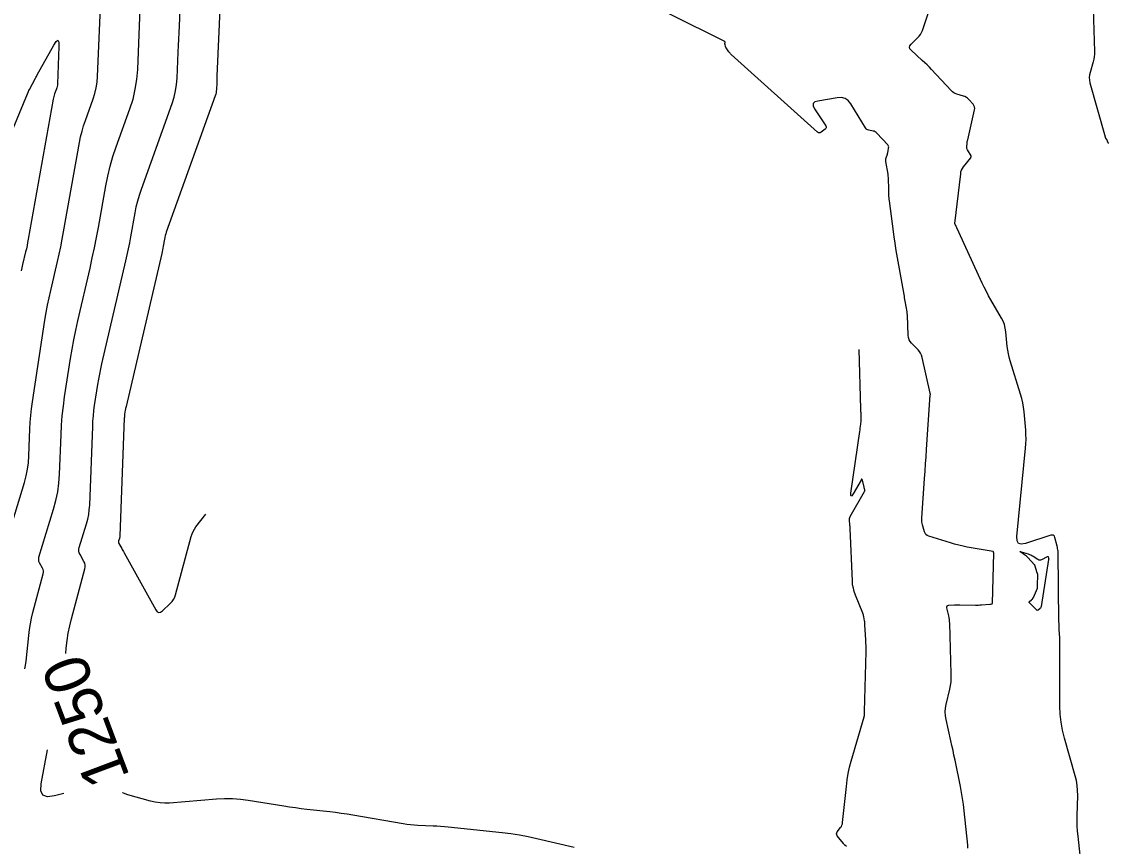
# Model space of a CAD drawing. Extents: x 658976 to 668721, y 639543 to 647196.
# Drawn here: x 662752.2 to 662896.7, y 643401.7 to 643511.3 of the extents above; entities that cross this region are included whole.
import ezdxf

# ---------------------------------------------------------------- set-up
doc = ezdxf.new("R2010")
doc.units = 0
for name, color, linetype in [('Ex_Contour Labels', 7, 'Continuous'), ('Ex_Major Contours', 7, 'Continuous'), ('Ex_Minor Contours', 7, 'Continuous')]:
    doc.layers.add(name, color=color, linetype=linetype)

msp = doc.modelspace()

# ---------------------------------------------------------------- linework, layer by layer
at = {"layer": 'Ex_Major Contours'}
for points in [[(662758.05, 643427.32), (662758.12, 643428.05), (662758.24, 643429.03), (662758.4, 643430.01), (662758.6, 643430.98), (662758.83, 643431.94), (662760.6, 643438.58), (662760.65, 643438.83), (662760.64, 643439.08), (662760.58, 643439.32), (662760.48, 643439.55), (662759.97, 643440.47), (662759.86, 643440.7), (662759.81, 643440.94), (662759.81, 643441.18), (662759.86, 643441.43), (662760.82, 643444.57), (662760.98, 643445.18), (662761.11, 643445.8), (662761.19, 643446.42), (662761.24, 643447.05), (662761.64, 643457.5), (662761.67, 643458.2), (662761.73, 643458.9), (662761.81, 643459.6), (662761.9, 643460.3), (662762.33, 643463.08), (662762.44, 643463.77), (662762.57, 643464.46), (662762.71, 643465.15), (662762.86, 643465.84), (662766.05, 643479.52), (662766.23, 643480.31), (662766.4, 643481.11), (662766.56, 643481.9), (662766.7, 643482.7), (662767.27, 643485.9), (662767.43, 643486.69), (662767.63, 643487.48), (662767.85, 643488.25), (662768.11, 643489.02), (662772.2, 643500.43), (662772.46, 643501.25), (662772.66, 643502.09), (662772.79, 643502.93), (662772.86, 643503.79), (662773.01, 643507.25), (662773.05, 643508.12), (662773.08, 643508.98), (662773.12, 643509.85), (662773.16, 643510.71), (662773.41, 643516.32)], [(662757.82, 643408.73), (662756.55, 643408.39), (662755.62, 643408.27), (662755.02, 643408.5), (662754.74, 643409.08), (662754.79, 643410.02), (662755.65, 643414.51)], [(662825.65, 643401.52), (662820.67, 643402.71), (662819.53, 643402.96), (662818.39, 643403.17), (662817.25, 643403.35), (662816.09, 643403.49), (662808.89, 643404.25), (662808.39, 643404.29), (662807.89, 643404.33), (662807.39, 643404.37), (662806.89, 643404.39), (662804.88, 643404.46), (662804.38, 643404.49), (662803.89, 643404.54), (662803.39, 643404.6), (662802.9, 643404.67), (662796.21, 643405.83), (662795.45, 643405.95), (662794.69, 643406.06), (662793.93, 643406.17), (662793.16, 643406.26), (662790.1, 643406.6), (662789.34, 643406.69), (662788.58, 643406.79), (662787.82, 643406.9), (662787.06, 643407.02), (662782.32, 643407.79), (662781.27, 643407.93), (662780.22, 643408), (662779.18, 643408.01), (662778.12, 643407.96), (662771.87, 643407.45), (662771.23, 643407.43), (662770.59, 643407.46), (662769.96, 643407.55), (662769.34, 643407.7), (662766.3, 643408.55), (662765.96, 643408.66), (662765.63, 643408.79), (662765.61, 643408.8)]]:
    msp.add_lwpolyline(points, dxfattribs=at)
at = {"layer": 'Ex_Minor Contours'}
for points in [[(662749.14, 643438.83), (662752.56, 643450.06), (662752.8, 643450.93), (662752.97, 643451.8), (662753.09, 643452.68), (662753.16, 643453.58), (662753.29, 643457.17), (662753.34, 643458.07), (662753.41, 643458.96), (662753.51, 643459.86), (662753.63, 643460.75), (662755.3, 643471.64), (662755.46, 643472.63), (662755.64, 643473.61), (662755.84, 643474.58), (662756.06, 643475.56), (662756.96, 643479.44), (662757.18, 643480.41), (662757.39, 643481.39), (662757.59, 643482.37), (662757.77, 643483.35), (662759.89, 643495.24), (662760.04, 643495.98), (662760.22, 643496.72), (662760.43, 643497.45), (662760.68, 643498.17), (662761.71, 643501.04), (662761.93, 643501.76), (662762.11, 643502.49), (662762.22, 643503.24), (662762.28, 643503.99), (662762.94, 643519.35)], [(662878, 643401.47), (662877.97, 643401.86), (662877.49, 643406.42), (662877.39, 643407.23), (662877.28, 643408.03), (662877.14, 643408.84), (662876.99, 643409.64), (662876.28, 643413.15), (662876.14, 643413.79), (662876.01, 643414.43), (662875.87, 643415.08), (662875.73, 643415.71), (662875.09, 643418.54), (662875.01, 643419.05), (662874.98, 643419.55), (662875.02, 643420.05), (662875.1, 643420.55), (662875.58, 643422.56), (662875.68, 643423.07), (662875.75, 643423.57), (662875.78, 643424.08), (662875.78, 643424.6), (662875.58, 643431.35), (662875.56, 643431.59), (662875.54, 643431.83), (662875.5, 643432.07), (662875.45, 643432.31), (662875.19, 643433.38), (662875.18, 643433.54), (662875.22, 643433.65), (662875.31, 643433.72), (662875.47, 643433.75), (662876.19, 643433.77), (662876.37, 643433.77), (662876.55, 643433.78), (662876.73, 643433.78), (662876.91, 643433.78), (662879, 643433.76), (662879.19, 643433.76), (662879.39, 643433.76), (662879.59, 643433.77), (662879.79, 643433.78), (662880.9, 643433.87), (662880.94, 643433.87), (662880.98, 643433.88), (662881.02, 643433.88), (662881.05, 643433.89), (662881.2, 643433.94), (662881.23, 643433.95), (662881.26, 643433.97), (662881.27, 643434), (662881.28, 643434.03), (662881.42, 643440.67), (662881.42, 643440.69), (662881.42, 643440.71), (662881.41, 643440.73), (662881.41, 643440.75), (662881.38, 643440.83), (662881.38, 643440.84), (662881.37, 643440.86), (662881.35, 643440.87), (662881.33, 643440.87), (662877.91, 643441.47), (662877.34, 643441.58), (662876.78, 643441.7), (662876.22, 643441.85), (662875.66, 643442.01), (662872.79, 643442.91), (662872.58, 643443), (662872.42, 643443.13), (662872.3, 643443.3), (662872.22, 643443.5), (662871.96, 643444.4), (662871.91, 643444.62), (662871.88, 643444.85), (662871.86, 643445.08), (662871.87, 643445.31), (662872.23, 643450.6), (662872.3, 643451.56), (662872.36, 643452.52), (662872.43, 643453.48), (662872.49, 643454.44), (662872.93, 643461.02), (662872.93, 643461.05), (662872.93, 643461.08), (662872.94, 643461.11), (662872.94, 643461.14), (662872.95, 643461.27), (662872.95, 643461.3), (662872.95, 643461.33), (662872.96, 643461.36), (662872.96, 643461.39), (662872.99, 643461.67), (662873, 643461.73), (662873, 643461.79), (662872.99, 643461.84), (662872.98, 643461.9), (662871.91, 643466.68), (662871.83, 643466.96), (662871.71, 643467.23), (662871.55, 643467.47), (662871.36, 643467.7), (662870.5, 643468.56), (662870.31, 643468.79), (662870.18, 643469.03), (662870.09, 643469.3), (662870.05, 643469.6), (662869.94, 643472.27), (662869.93, 643472.51), (662869.91, 643472.74), (662869.88, 643472.97), (662869.84, 643473.2), (662869.67, 643474.13), (662869.62, 643474.36), (662869.58, 643474.59), (662869.54, 643474.82), (662869.5, 643475.05), (662868.55, 643480.4), (662868.43, 643481.15), (662868.31, 643481.9), (662868.2, 643482.65), (662868.09, 643483.4), (662867.55, 643487.49), (662867.52, 643487.7), (662867.51, 643487.9), (662867.49, 643488.1), (662867.49, 643488.3), (662867.47, 643489.21), (662867.46, 643489.37), (662867.46, 643489.52), (662867.46, 643489.67), (662867.45, 643489.82), (662867.43, 643490.43), (662867.43, 643490.59), (662867.41, 643490.74), (662867.4, 643490.89), (662867.37, 643491.04), (662867.09, 643492.73), (662867.08, 643492.85), (662867.08, 643492.96), (662867.09, 643493.08), (662867.13, 643493.19), (662867.28, 643493.67), (662867.31, 643493.78), (662867.34, 643493.89), (662867.36, 643493.99), (662867.38, 643494.1), (662867.45, 643494.53), (662867.46, 643494.64), (662867.44, 643494.74), (662867.4, 643494.83), (662867.33, 643494.91), (662865.88, 643496.48), (662865.78, 643496.58), (662865.66, 643496.66), (662865.54, 643496.72), (662865.4, 643496.76), (662864.83, 643496.87), (662864.69, 643496.92), (662864.57, 643496.98), (662864.47, 643497.07), (662864.39, 643497.18), (662862.43, 643500.36), (662862.08, 643500.8), (662861.66, 643501.08), (662861.17, 643501.21), (662860.61, 643501.18), (662858.05, 643500.75), (662857.64, 643500.62), (662857.44, 643500.4), (662857.42, 643500.11), (662857.6, 643499.72), (662859.1, 643497.45), (662859.16, 643497.32), (662859.17, 643497.2), (662859.12, 643497.09), (662859.02, 643496.99), (662858.49, 643496.6), (662858.36, 643496.53), (662858.23, 643496.51), (662858.11, 643496.54), (662857.99, 643496.63), (662846.54, 643506.92), (662846.45, 643507), (662846.37, 643507.09), (662846.29, 643507.19), (662846.21, 643507.29), (662845.85, 643507.8), (662845.82, 643507.85), (662845.8, 643507.9), (662845.78, 643507.95), (662845.76, 643508.01), (662845.7, 643508.27), (662845.69, 643508.31), (662845.69, 643508.34), (662845.69, 643508.37), (662845.69, 643508.41), (662845.71, 643508.54), (662845.71, 643508.57), (662845.7, 643508.6), (662845.69, 643508.62), (662845.66, 643508.64), (662831.32, 643515.82)], [(662893.12, 643398.45), (662892.63, 643403.06), (662892.57, 643403.73), (662892.53, 643404.4), (662892.51, 643405.08), (662892.52, 643405.75), (662892.59, 643408.44), (662892.58, 643409.11), (662892.53, 643409.78), (662892.42, 643410.43), (662892.26, 643411.08), (662890.83, 643416.07), (662890.56, 643417.12), (662890.38, 643418.18), (662890.26, 643419.26), (662890.22, 643420.34), (662890.21, 643428.92), (662890.21, 643429.14), (662890.2, 643429.36), (662890.19, 643429.58), (662890.18, 643429.79), (662890.13, 643430.66), (662890.12, 643430.88), (662890.11, 643431.09), (662890.11, 643431.31), (662890.1, 643431.53), (662889.98, 643440.78), (662889.98, 643440.85), (662889.97, 643440.91), (662889.97, 643440.98), (662889.96, 643441.05), (662889.91, 643441.32), (662889.9, 643441.39), (662889.88, 643441.45), (662889.87, 643441.52), (662889.85, 643441.59), (662889.56, 643442.74), (662889.49, 643442.92), (662889.37, 643443.03), (662889.22, 643443.07), (662889.03, 643443.03), (662885.63, 643441.93), (662885.09, 643441.83), (662884.71, 643441.95), (662884.52, 643442.29), (662884.49, 643442.85), (662885.66, 643454.6), (662885.71, 643455.2), (662885.72, 643455.81), (662885.71, 643456.41), (662885.67, 643457.02), (662885.45, 643459.43), (662885.38, 643460.04), (662885.28, 643460.63), (662885.15, 643461.22), (662884.98, 643461.8), (662883.61, 643466.22), (662883.48, 643466.69), (662883.37, 643467.17), (662883.28, 643467.65), (662883.22, 643468.14), (662883.03, 643470.09), (662882.96, 643470.56), (662882.84, 643471.03), (662882.67, 643471.48), (662882.45, 643471.91), (662881.05, 643474.33), (662880.75, 643474.87), (662880.45, 643475.43), (662880.17, 643475.99), (662879.9, 643476.56), (662876.28, 643484.38), (662876.28, 643484.39), (662876.28, 643484.39), (662876.28, 643484.4), (662876.28, 643484.41), (662876.27, 643484.43), (662876.27, 643484.44), (662876.27, 643484.44), (662876.27, 643484.45), (662876.27, 643484.46), (662877.03, 643491.08), (662877.07, 643491.34), (662877.16, 643491.58), (662877.27, 643491.8), (662877.42, 643492.02), (662878.37, 643493.21), (662878.38, 643493.23), (662878.4, 643493.25), (662878.4, 643493.27), (662878.41, 643493.3), (662878.43, 643493.39), (662878.43, 643493.41), (662878.43, 643493.44), (662878.42, 643493.46), (662878.41, 643493.48), (662877.93, 643494.25), (662877.88, 643494.35), (662877.85, 643494.45), (662877.83, 643494.56), (662877.83, 643494.68), (662877.88, 643495.14), (662877.89, 643495.26), (662877.91, 643495.37), (662877.93, 643495.48), (662877.96, 643495.6), (662878.87, 643499.56), (662878.89, 643499.77), (662878.87, 643499.96), (662878.8, 643500.14), (662878.68, 643500.31), (662878.11, 643500.96), (662877.95, 643501.11), (662877.79, 643501.23), (662877.6, 643501.33), (662877.4, 643501.4), (662876.52, 643501.67), (662876.31, 643501.75), (662876.11, 643501.85), (662875.94, 643501.98), (662875.77, 643502.13), (662873.17, 643504.92), (662872.87, 643505.23), (662872.57, 643505.54), (662872.25, 643505.84), (662871.93, 643506.14), (662870.44, 643507.49), (662870.27, 643507.69), (662870.21, 643507.9), (662870.26, 643508.1), (662870.43, 643508.31), (662871.31, 643509.14), (662871.51, 643509.36), (662871.69, 643509.6), (662871.83, 643509.85), (662871.94, 643510.13), (662873.56, 643514.97)], [(662752.63, 643425.28), (662752.73, 643425.73), (662752.81, 643426.32), (662753.15, 643429.73), (662753.24, 643430.5), (662753.36, 643431.26), (662753.52, 643432.01), (662753.7, 643432.76), (662755.07, 643437.92), (662755.11, 643438.11), (662755.1, 643438.3), (662755.06, 643438.49), (662754.98, 643438.67), (662754.58, 643439.38), (662754.5, 643439.56), (662754.46, 643439.75), (662754.46, 643439.94), (662754.5, 643440.13), (662756.45, 643446.52), (662756.76, 643447.66), (662756.99, 643448.81), (662757.15, 643449.97), (662757.23, 643451.14), (662757.43, 643456.4), (662757.5, 643457.67), (662757.6, 643458.93), (662757.74, 643460.19), (662757.91, 643461.45), (662758.69, 643466.52), (662758.89, 643467.78), (662759.12, 643469.03), (662759.38, 643470.28), (662759.65, 643471.53), (662761.29, 643478.55), (662761.59, 643479.9), (662761.88, 643481.25), (662762.15, 643482.6), (662762.4, 643483.96), (662763.39, 643489.46), (662763.65, 643490.78), (662763.97, 643492.09), (662764.34, 643493.38), (662764.77, 643494.65), (662766.59, 643499.73), (662767, 643501.01), (662767.3, 643502.31), (662767.51, 643503.62), (662767.62, 643504.96), (662767.96, 643513.05)], [(662778.6, 643513.93), (662778.16, 643504.03), (662778.16, 643503.81), (662778.15, 643503.6), (662778.14, 643503.38), (662778.13, 643503.16), (662778.09, 643502.29), (662778.07, 643502.08), (662778.04, 643501.86), (662777.99, 643501.65), (662777.92, 643501.45), (662771.42, 643483.33), (662771.35, 643483.1), (662771.28, 643482.87), (662771.22, 643482.63), (662771.17, 643482.4), (662771, 643481.44), (662770.96, 643481.2), (662770.91, 643480.96), (662770.86, 643480.72), (662770.81, 643480.49), (662766.07, 643460.15), (662766.04, 643460.02), (662766.01, 643459.89), (662765.99, 643459.77), (662765.97, 643459.64), (662765.89, 643459.13), (662765.87, 643459), (662765.86, 643458.88), (662765.85, 643458.75), (662765.84, 643458.62), (662765.25, 643442.96), (662765.24, 643442.87), (662765.23, 643442.78), (662765.21, 643442.7), (662765.19, 643442.62), (662765.09, 643442.28), (662765.07, 643442.2), (662765.07, 643442.12), (662765.09, 643442.04), (662765.12, 643441.96), (662765.5, 643441.28), (662765.58, 643441.14), (662765.66, 643441), (662765.74, 643440.86), (662765.82, 643440.72), (662770.03, 643433.13), (662770.22, 643432.88), (662770.42, 643432.78), (662770.65, 643432.81), (662770.91, 643432.99), (662771.96, 643433.96), (662772.2, 643434.22), (662772.4, 643434.5), (662772.56, 643434.81), (662772.67, 643435.14), (662774.75, 643442.87), (662774.86, 643443.21), (662775, 643443.54), (662775.17, 643443.84), (662775.37, 643444.14), (662776.67, 643445.85)], [(662894.63, 643512.98), (662894.82, 643507.35), (662894.82, 643506.99), (662894.79, 643506.64), (662894.73, 643506.29), (662894.64, 643505.94), (662894.23, 643504.56), (662894.15, 643504.22), (662894.12, 643503.87), (662894.14, 643503.53), (662894.21, 643503.18), (662896.22, 643495.97), (662896.23, 643495.92), (662896.25, 643495.88), (662896.28, 643495.83), (662896.3, 643495.79), (662896.42, 643495.62), (662896.44, 643495.58), (662896.47, 643495.53), (662896.49, 643495.49), (662896.52, 643495.44), (662896.61, 643495.24), (662896.63, 643495.19), (662896.65, 643495.14), (662896.66, 643495.09)], [(662746.15, 643485.33), (662752.97, 643501.69), (662753.03, 643501.84), (662753.1, 643501.99), (662753.17, 643502.13), (662753.24, 643502.28), (662754.03, 643503.79), (662754.09, 643503.89), (662754.15, 643504), (662754.21, 643504.11), (662754.26, 643504.22), (662756.46, 643508.18), (662756.79, 643508.68), (662757.02, 643508.82), (662757.14, 643508.59), (662757.16, 643507.98), (662756.95, 643503.03), (662756.94, 643502.85), (662756.91, 643502.68), (662756.87, 643502.51), (662756.82, 643502.35), (662756.58, 643501.69), (662756.52, 643501.52), (662756.48, 643501.35), (662756.43, 643501.18), (662756.4, 643501.01), (662753.07, 643482.37), (662752.99, 643481.95), (662752.91, 643481.53), (662752.82, 643481.11), (662752.72, 643480.69), (662752.33, 643479.02), (662752.24, 643478.6), (662752.15, 643478.18)], [(662861.84, 643401.65), (662861.63, 643401.84), (662861.58, 643401.89), (662861.53, 643401.95), (662861.48, 643402), (662861.44, 643402.06), (662860.63, 643403.07), (662860.55, 643403.21), (662860.52, 643403.35), (662860.55, 643403.49), (662860.63, 643403.64), (662861.07, 643404.2), (662861.17, 643404.35), (662861.25, 643404.51), (662861.3, 643404.67), (662861.33, 643404.85), (662861.83, 643409.65), (662861.94, 643410.51), (662862.08, 643411.36), (662862.27, 643412.2), (662862.49, 643413.03), (662864.2, 643418.92), (662864.22, 643418.97), (662864.23, 643419.03), (662864.23, 643419.08), (662864.24, 643419.14), (662864.24, 643419.37), (662864.24, 643419.43), (662864.24, 643419.48), (662864.24, 643419.54), (662864.24, 643419.6), (662864.45, 643427.59), (662864.46, 643427.97), (662864.45, 643428.35), (662864.44, 643428.74), (662864.43, 643429.12), (662864.31, 643431.15), (662864.3, 643431.28), (662864.28, 643431.41), (662864.27, 643431.54), (662864.25, 643431.67), (662864.16, 643432.19), (662864.13, 643432.31), (662864.1, 643432.44), (662864.06, 643432.56), (662864.02, 643432.69), (662863.04, 643435.09), (662862.88, 643435.54), (662862.76, 643435.99), (662862.67, 643436.46), (662862.63, 643436.93), (662862.33, 643443.93), (662862.33, 643444.07), (662862.32, 643444.2), (662862.31, 643444.33), (662862.3, 643444.47), (662862.25, 643445.01), (662862.24, 643445.14), (662862.26, 643445.27), (662862.3, 643445.39), (662862.35, 643445.51), (662864.26, 643448.84), (662864.29, 643448.9), (662864.3, 643448.96), (662864.3, 643449.02), (662864.29, 643449.09), (662864.22, 643449.35), (662864.2, 643449.42), (662864.18, 643449.48), (662864.16, 643449.55), (662864.15, 643449.62), (662863.99, 643450.34), (662863.95, 643450.45), (662863.9, 643450.49), (662863.84, 643450.47), (662863.78, 643450.37), (662862.73, 643448.54), (662862.56, 643448.28), (662862.46, 643448.22), (662862.42, 643448.33), (662862.44, 643448.64), (662863.63, 643456.82), (662863.65, 643456.99), (662863.67, 643457.15), (662863.69, 643457.32), (662863.71, 643457.48), (662863.79, 643458.2), (662863.8, 643458.34), (662863.81, 643458.47), (662863.81, 643458.61), (662863.8, 643458.75), (662863.78, 643459.29), (662863.77, 643459.43), (662863.77, 643459.57), (662863.76, 643459.7), (662863.76, 643459.84), (662863.52, 643467.72)]]:
    msp.add_lwpolyline(points, dxfattribs=at)
msp.add_lwpolyline([(662886.18, 643440.5), (662886.34, 643440.43), (662886.49, 643440.35), (662886.65, 643440.26), (662887.27, 643439.85), (662887.4, 643439.78), (662887.54, 643439.76), (662887.67, 643439.77), (662887.82, 643439.82), (662888.59, 643440.2), (662888.62, 643440.22), (662888.65, 643440.21), (662888.67, 643440.19), (662888.68, 643440.16), (662888.72, 643439.99), (662888.72, 643439.95), (662888.73, 643439.91), (662888.73, 643439.86), (662888.72, 643439.82), (662887.72, 643433.56), (662887.7, 643433.49), (662887.67, 643433.42), (662887.63, 643433.36), (662887.58, 643433.3), (662887.34, 643433.1), (662887.28, 643433.07), (662887.22, 643433.05), (662887.17, 643433.07), (662887.11, 643433.11), (662886.18, 643434.06), (662886.14, 643434.11), (662886.13, 643434.16), (662886.15, 643434.2), (662886.19, 643434.24), (662886.46, 643434.45), (662886.49, 643434.47), (662886.51, 643434.49), (662886.54, 643434.52), (662886.56, 643434.55), (662886.63, 643434.66), (662886.65, 643434.69), (662886.67, 643434.72), (662886.68, 643434.75), (662886.7, 643434.78), (662887.23, 643436), (662887.25, 643436.03), (662887.25, 643436.06), (662887.26, 643436.09), (662887.26, 643436.13), (662887.26, 643436.26), (662887.25, 643436.29), (662887.25, 643436.32), (662887.25, 643436.36), (662887.25, 643436.39), (662887.28, 643437.75), (662887.28, 643437.77), (662887.28, 643437.8), (662887.27, 643437.82), (662887.27, 643437.84), (662887.24, 643437.94), (662887.23, 643437.96), (662887.22, 643437.99), (662887.22, 643438.01), (662887.21, 643438.03), (662886.89, 643439.07), (662886.89, 643439.08), (662886.89, 643439.08), (662886.89, 643439.08), (662886.88, 643439.09), (662886.87, 643439.1), (662886.86, 643439.11), (662885.97, 643440.07), (662885.87, 643440.18), (662885.76, 643440.27), (662885.65, 643440.36), (662885.53, 643440.45), (662885.04, 643440.77), (662884.95, 643440.83), (662884.93, 643440.86), (662884.97, 643440.87), (662885.08, 643440.84), (662886.01, 643440.56)], close=True, dxfattribs=at)

# ---------------------------------------------------------------- texts
at = {"layer": 'Ex_Contour Labels'}
msp.add_text('1250', height=6, rotation=110.5936, dxfattribs=at).set_placement((662766.61, 643410.95))

doc.saveas('drawing.dxf')
